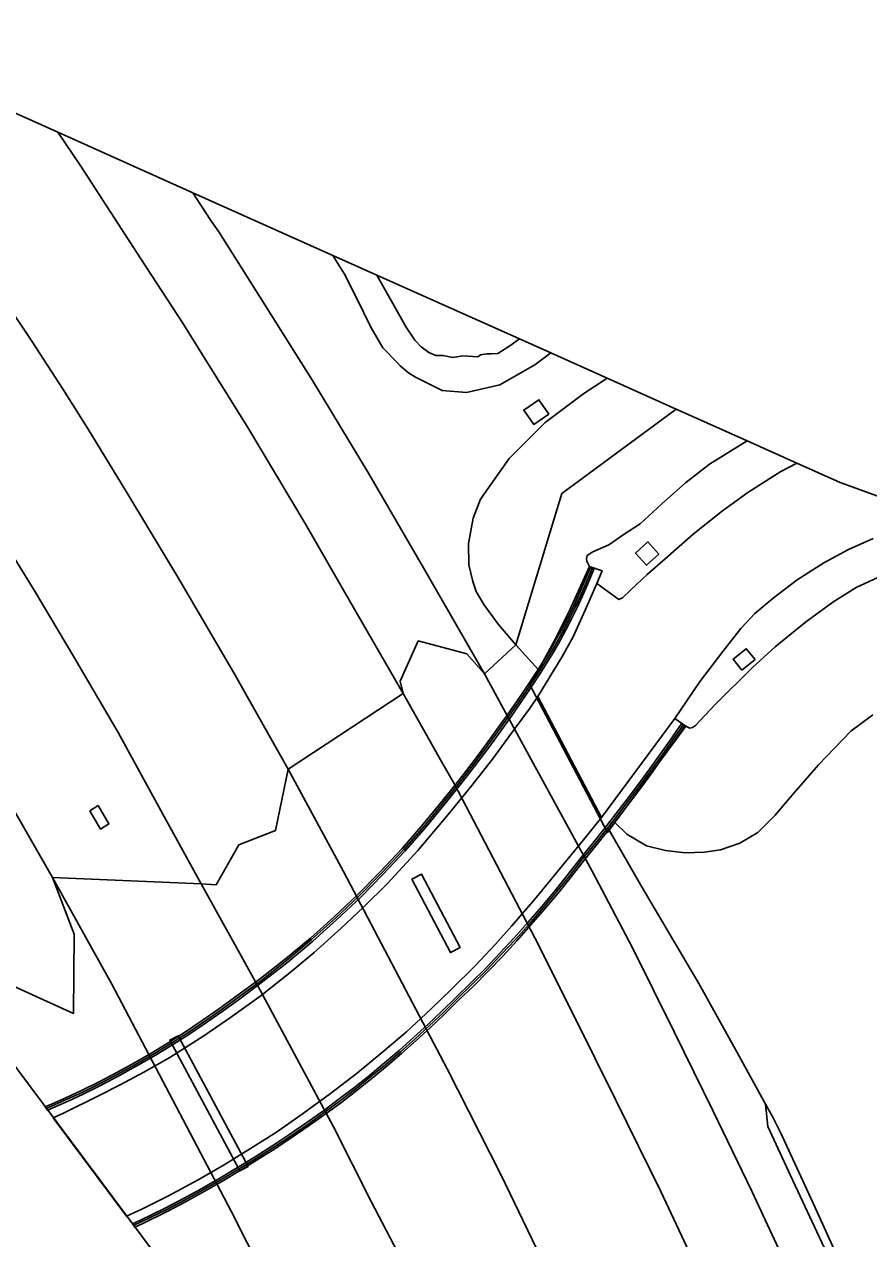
# Model space of a CAD drawing. Extents: x 157445 to 158888, y 383061 to 384688.
# Drawn here: x 157705.9 to 157783.5, y 384442.7 to 384554.2 of the extents above; entities that cross this region are included whole.
import ezdxf

# ---------------------------------------------------------------- set-up
doc = ezdxf.new("R2010")
doc.units = 0
for name, color, linetype in [('IMGEO_Berm_groen', 7, 'Continuous'), ('IMGEO_Grasland_overig', 7, 'Continuous'), ('IMGEO_Muur', 7, 'Continuous'), ('IMGEO_Rijbaan_autosnelweg', 7, 'Continuous'), ('IMGEO_Rijbaan_autoweg', 7, 'Continuous'), ('IMGEO_Terreindeel_gesloten', 7, 'Continuous')]:
    doc.layers.add(name, color=color, linetype=linetype)

msp = doc.modelspace()

# ---------------------------------------------------------------- linework, layer by layer
at = {"layer": 'IMGEO_Berm_groen'}
for points in [[(157686.88, 384554.17), (157689.07, 384551.08), (157692.04, 384546.71), (157695.12, 384542.23), (157697.79, 384538.44), (157699.99, 384535.14), (157701.99, 384532.12), (157704.1, 384528.87), (157706.63, 384525.1), (157709.51, 384520.64), (157711.81, 384517.01), (157715.63, 384510.75), (157720.13, 384503.26), (157725.18, 384494.64), (157730.15, 384485.79), (157740.73, 384492.74), (157735.84, 384501.21), (157731.71, 384508.35), (157726.45, 384517.16), (157720.44, 384526.84), (157716.65, 384532.64), (157711.08, 384541.23), (157709, 384544.28)], [(157759.45, 384521.69), (157754.28, 384524.01), (157752.81, 384522.92), (157749.61, 384521.07), (157746.53, 384520.39), (157744.29, 384520.57), (157741.85, 384521.77), (157741.21, 384522.18), (157740.81, 384522.52), (157740.45, 384522.83), (157740.21, 384523.11), (157738.86, 384524.47), (157737.75, 384526.38), (157736.43, 384529.08), (157735.34, 384531.25), (157734.27, 384532.96), (157721.42, 384538.71), (157723.05, 384536.17), (157723.79, 384535.12), (157727.56, 384529.15), (157732.39, 384521.47), (157737.54, 384512.98), (157742.58, 384504.28), (157748.18, 384494.55), (157751.08, 384497.22), (157749.43, 384499.1), (157748.14, 384500.91), (157747.43, 384502.12), (157747.11, 384503.04), (157746.76, 384504.55), (157746.73, 384506.52), (157747.16, 384508.84), (157747.81, 384510.6), (157750.46, 384514.32), (157753.77, 384517.63), (157757.3, 384520.27)], [(157754.09, 384518.39), (157752.71, 384517.44), (157751.8, 384518.76), (157753.19, 384519.71)], [(157772.3, 384515.94), (157768.84, 384513.8), (157766.63, 384512.07), (157764.47, 384510.15), (157762.49, 384508.32), (157761.12, 384507.42), (157759.6, 384506.39), (157758.14, 384505.76), (157757.63, 384505.42), (157757.56, 384505.14), (157757.58, 384504.89), (157757.83, 384504.41), (157758.99, 384504.02), (157758.49, 384502.83), (157760.53, 384501.39), (157760.86, 384501.53), (157761.64, 384502.27), (157763.14, 384503.66), (157765.01, 384505.32), (157767.34, 384507.36), (157770.05, 384509.52), (157772.38, 384511.19), (157775.39, 384513.13), (157776.86, 384513.9)], [(157764.19, 384505.54), (157763.05, 384504.52), (157762.05, 384505.64), (157763.19, 384506.66)], [(157773.03, 384495.87), (157771.83, 384494.9), (157771.03, 384495.9), (157772.22, 384496.86)], [(157712.93, 384480.29), (157711.96, 384481.97), (157712.71, 384482.46), (157713.7, 384480.77)], [(157741.51, 384475.71), (157742.39, 384476.17), (157745.95, 384469.42), (157745.06, 384468.96)], [(157725.71, 384448.92), (157719.29, 384460.93), (157720.06, 384461.34), (157726.48, 384449.34)]]:
    msp.add_lwpolyline(points, close=True, dxfattribs=at)
for points in [[(157783.87, 384506.99), (157781.6, 384505.97), (157779.35, 384504.75), (157776.9, 384503.18), (157774.7, 384501.49), (157773.02, 384500.09), (157771.72, 384498.7), (157770.07, 384496.6), (157767.99, 384493.89), (157765.66, 384490.45), (157766.67, 384489.75), (157767.04, 384489.58), (157767.29, 384489.62), (157767.55, 384489.8), (157769.36, 384491.75), (157772.8, 384495.13), (157774.89, 384497.04), (157777.65, 384499.3), (157780.18, 384501.13), (157782.3, 384502.47), (157785.49, 384503.95)], [(157704.3, 384483.22), (157708.54, 384475.86), (157722.18, 384475.28), (157718.64, 384481.66), (157714.55, 384489.16), (157710.49, 384496.12), (157706.94, 384502.08), (157704.59, 384505.9)], [(157779.38, 384441.89), (157776.3, 384448.51), (157774.2, 384453), (157774, 384455.05), (157771.39, 384459.8), (157767.88, 384466.12), (157762.66, 384474.95), (157759.64, 384480.21), (157759.47, 384479.98), (157752.29, 384493.68), (157753.15, 384494.92), (157751.08, 384497.22), (157748.18, 384494.55), (157749.93, 384491.34), (157758.09, 384476.45), (157761.79, 384469.4), (157765.64, 384461.62), (157769.17, 384454.41), (157772.74, 384447.06), (157775.41, 384441.34)], [(157768.38, 384438.5), (157764.39, 384447.03), (157760.26, 384455.41), (157756.37, 384463.26), (157752.82, 384470.31), (157745.44, 384484.43), (157744.28, 384486.46), (157740.73, 384492.74), (157730.15, 384485.79), (157735.25, 384476.4), (157744.77, 384458.29), (157749.71, 384448.55), (157754.18, 384439.26)], [(157741.27, 384439.46), (157737.78, 384446.12), (157734.31, 384452.96), (157727.6, 384465.52), (157722.18, 384475.28), (157708.54, 384475.86), (157713.96, 384466.08), (157716.77, 384460.79), (157724.92, 384445.23), (157729.26, 384436.71)]]:
    msp.add_lwpolyline(points, dxfattribs=at)
at = {"layer": 'IMGEO_Grasland_overig'}
for points in [[(157738.29, 384531.16), (157734.27, 384532.96), (157735.34, 384531.25), (157736.43, 384529.08), (157737.75, 384526.38), (157738.86, 384524.47), (157740.21, 384523.11), (157740.45, 384522.83), (157740.81, 384522.52), (157741.21, 384522.18), (157741.85, 384521.77), (157744.29, 384520.57), (157746.53, 384520.39), (157749.61, 384521.07), (157752.81, 384522.92), (157754.28, 384524.01), (157751.39, 384525.3), (157750.53, 384524.66), (157749.4, 384523.95), (157748.79, 384523.92), (157748.37, 384523.92), (157747.81, 384523.82), (157747.57, 384523.65), (157746.21, 384523.73), (157745.27, 384523.59), (157744.37, 384523.78), (157743.73, 384523.77), (157743.08, 384524.06), (157742.38, 384524.58), (157741.8, 384525.19), (157741.3, 384525.91), (157741.01, 384526.37)], [(157751.39, 384525.3), (157738.29, 384531.16), (157741.01, 384526.37), (157741.3, 384525.91), (157741.8, 384525.19), (157742.38, 384524.58), (157743.08, 384524.06), (157743.73, 384523.77), (157744.37, 384523.78), (157745.27, 384523.59), (157746.21, 384523.73), (157747.57, 384523.65), (157747.81, 384523.82), (157748.37, 384523.92), (157748.79, 384523.92), (157749.4, 384523.95), (157750.53, 384524.66)], [(157765.8, 384518.85), (157759.45, 384521.69), (157757.3, 384520.27), (157753.77, 384517.63), (157750.46, 384514.32), (157747.81, 384510.6), (157747.16, 384508.84), (157746.73, 384506.52), (157746.76, 384504.55), (157747.11, 384503.04), (157747.43, 384502.12), (157748.14, 384500.91), (157749.43, 384499.1), (157751.08, 384497.22), (157755.3, 384511.12)], [(157765.8, 384518.85), (157755.3, 384511.12), (157751.08, 384497.22), (157753.15, 384494.92), (157754.6, 384497.56), (157756.02, 384500.43), (157757.83, 384504.41), (157757.58, 384504.89), (157757.56, 384505.14), (157757.63, 384505.42), (157758.14, 384505.76), (157759.6, 384506.39), (157761.12, 384507.42), (157762.49, 384508.32), (157764.47, 384510.15), (157766.63, 384512.07), (157768.84, 384513.8), (157772.3, 384515.94)]]:
    msp.add_lwpolyline(points, close=True, dxfattribs=at)
for points in [[(157785.49, 384503.95), (157782.3, 384502.47), (157780.18, 384501.13), (157777.65, 384499.3), (157774.89, 384497.04), (157772.8, 384495.13), (157769.36, 384491.75), (157767.55, 384489.8), (157767.29, 384489.62), (157767.04, 384489.58), (157766.67, 384489.75), (157760.15, 384480.9), (157761.26, 384479.85), (157763.07, 384478.78), (157764.81, 384478.35), (157766.62, 384478.12), (157768.39, 384478.19), (157769.85, 384478.41), (157771.62, 384479), (157773.28, 384479.98), (157774.89, 384481.57), (157776.58, 384483.6), (157778.87, 384486.19), (157781.83, 384489.29), (157783.83, 384490.79)], [(157783.83, 384490.79), (157781.83, 384489.29), (157778.87, 384486.19), (157776.58, 384483.6), (157774.89, 384481.57), (157773.28, 384479.98), (157771.62, 384479), (157769.85, 384478.41), (157768.39, 384478.19), (157766.62, 384478.12), (157764.81, 384478.35), (157763.07, 384478.78), (157761.26, 384479.85), (157760.15, 384480.9), (157759.64, 384480.21), (157762.66, 384474.95), (157767.88, 384466.12), (157771.39, 384459.8), (157774, 384455.05), (157774.65, 384453.85), (157775.4, 384452.4), (157778.35, 384446.02), (157782.26, 384437.39)], [(157782.26, 384437.39), (157778.35, 384446.02), (157775.4, 384452.4), (157774.65, 384453.85), (157774, 384455.05), (157774.2, 384453), (157776.3, 384448.51), (157779.38, 384441.89)]]:
    msp.add_lwpolyline(points, dxfattribs=at)
at = {"layer": 'IMGEO_Muur'}
for points in [[(157707.84, 384454.81), (157708.06, 384454.51), (157708.57, 384454.73), (157709.95, 384455.34), (157711.33, 384455.98), (157712.98, 384456.79), (157714.61, 384457.65), (157716.22, 384458.53), (157717.82, 384459.45), (157719.39, 384460.41), (157720.95, 384461.4), (157722.48, 384462.42), (157723.99, 384463.47), (157725.47, 384464.55), (157727.84, 384466.3), (157730.16, 384468.12), (157732.43, 384470.02), (157734.64, 384471.99), (157736.79, 384474.03), (157738.87, 384476.13), (157740.89, 384478.29), (157742.83, 384480.52), (157744.7, 384482.79), (157745.72, 384484.06), (157746.71, 384485.34), (157747.7, 384486.62), (157748.67, 384487.92), (157749.63, 384489.24), (157750.57, 384490.56), (157751.49, 384491.89), (157752.4, 384493.23), (157753.3, 384494.58), (157753.92, 384495.56), (157754.52, 384496.55), (157755.1, 384497.56), (157755.65, 384498.58), (157756.19, 384499.61), (157756.7, 384500.65), (157757.19, 384501.7), (157757.65, 384502.76), (157758.23, 384504.15), (157757.89, 384504.29), (157757.32, 384502.9), (157756.86, 384501.85), (157756.38, 384500.8), (157755.87, 384499.77), (157755.34, 384498.74), (157754.78, 384497.73), (157754.21, 384496.73), (157753.61, 384495.75), (157753, 384494.78), (157752.11, 384493.43), (157751.2, 384492.09), (157750.27, 384490.77), (157749.33, 384489.45), (157748.38, 384488.14), (157747.41, 384486.84), (157746.43, 384485.56), (157745.43, 384484.28), (157744.42, 384483.02), (157742.56, 384480.75), (157740.62, 384478.53), (157738.61, 384476.38), (157736.54, 384474.28), (157734.4, 384472.25), (157732.2, 384470.29), (157729.93, 384468.4), (157727.62, 384466.59), (157725.25, 384464.84), (157723.78, 384463.77), (157722.27, 384462.72), (157720.75, 384461.7), (157719.2, 384460.72), (157717.63, 384459.76), (157716.05, 384458.85), (157714.44, 384457.96), (157712.82, 384457.11), (157711.18, 384456.3), (157709.8, 384455.67), (157708.42, 384455.06)], [(157715.86, 384444.06), (157716.08, 384443.76), (157716.75, 384444.07), (157719.04, 384445.2), (157720.73, 384446.09), (157722.4, 384447.01), (157724.06, 384447.96), (157725.7, 384448.93), (157727.33, 384449.93), (157728.93, 384450.96), (157730.53, 384452.01), (157732.1, 384453.09), (157733.66, 384454.19), (157735.08, 384455.25), (157736.49, 384456.33), (157737.88, 384457.43), (157739.24, 384458.57), (157740.59, 384459.72), (157741.92, 384460.9), (157743.23, 384462.1), (157744.52, 384463.32), (157745.78, 384464.56), (157747.17, 384465.9), (157748.52, 384467.26), (157749.86, 384468.65), (157751.17, 384470.06), (157752.45, 384471.5), (157753.71, 384472.96), (157754.95, 384474.43), (157756.15, 384475.93), (157757.33, 384477.45), (157758.42, 384478.78), (157759.49, 384480.12), (157760.54, 384481.48), (157761.59, 384482.84), (157762.62, 384484.21), (157763.63, 384485.59), (157764.63, 384486.99), (157765.62, 384488.39), (157766.54, 384489.72), (157766.24, 384489.92), (157765.33, 384488.6), (157764.34, 384487.2), (157763.34, 384485.8), (157762.33, 384484.42), (157761.3, 384483.05), (157760.26, 384481.7), (157759.2, 384480.35), (157758.14, 384479.01), (157757.05, 384477.68), (157755.87, 384476.16), (157754.67, 384474.66), (157753.44, 384473.19), (157752.18, 384471.74), (157750.9, 384470.31), (157749.6, 384468.9), (157748.27, 384467.52), (157746.91, 384466.16), (157745.53, 384464.82), (157744.27, 384463.58), (157742.99, 384462.36), (157741.68, 384461.16), (157740.36, 384459.99), (157739.01, 384458.84), (157737.65, 384457.72), (157736.27, 384456.61), (157734.86, 384455.54), (157733.45, 384454.48), (157731.89, 384453.38), (157730.33, 384452.31), (157728.74, 384451.26), (157727.14, 384450.23), (157725.51, 384449.24), (157723.88, 384448.27), (157722.23, 384447.32), (157720.56, 384446.41), (157718.88, 384445.52), (157716.59, 384444.4)]]:
    msp.add_lwpolyline(points, close=True, dxfattribs=at)
for points in [[(157707.95, 384454.66), (157708.49, 384454.9), (157709.88, 384455.51), (157711.26, 384456.14), (157712.9, 384456.95), (157714.53, 384457.8), (157716.14, 384458.69), (157717.73, 384459.61), (157719.3, 384460.56), (157720.85, 384461.55), (157722.38, 384462.57), (157723.88, 384463.62), (157725.36, 384464.7), (157727.73, 384466.44), (157730.05, 384468.26), (157732.31, 384470.16), (157734.52, 384472.12), (157736.66, 384474.15), (157738.74, 384476.25), (157740.76, 384478.41), (157742.7, 384480.63), (157744.56, 384482.91), (157745.58, 384484.17), (157746.57, 384485.45), (157747.56, 384486.73), (157748.52, 384488.03), (157749.48, 384489.34), (157750.42, 384490.66), (157751.35, 384491.99), (157752.26, 384493.33), (157753.15, 384494.68), (157753.77, 384495.65), (157754.36, 384496.64), (157754.94, 384497.65), (157755.49, 384498.66), (157756.03, 384499.69), (157756.54, 384500.73), (157757.02, 384501.78), (157757.49, 384502.83), (157758.04, 384504.17)], [(157766.39, 384489.82), (157765.47, 384488.49), (157764.49, 384487.09), (157763.49, 384485.7), (157762.47, 384484.32), (157761.44, 384482.95), (157760.4, 384481.59), (157759.35, 384480.23), (157758.28, 384478.9), (157757.19, 384477.57), (157756.01, 384476.04), (157754.81, 384474.55), (157753.58, 384473.07), (157752.32, 384471.62), (157751.03, 384470.18), (157749.73, 384468.78), (157748.39, 384467.39), (157747.04, 384466.03), (157745.66, 384464.69), (157744.39, 384463.45), (157743.11, 384462.23), (157741.8, 384461.03), (157740.48, 384459.85), (157739.13, 384458.7), (157737.76, 384457.58), (157736.38, 384456.47), (157734.97, 384455.39), (157733.55, 384454.34), (157732, 384453.23), (157730.43, 384452.16), (157728.84, 384451.11), (157727.23, 384450.08), (157725.61, 384449.08), (157723.97, 384448.11), (157722.31, 384447.17), (157720.64, 384446.25), (157718.96, 384445.36), (157716.67, 384444.24), (157715.97, 384443.91)]]:
    msp.add_lwpolyline(points, dxfattribs=at)
at = {"layer": 'IMGEO_Rijbaan_autosnelweg'}
for points in [[(157704.59, 384505.9), (157706.94, 384502.08), (157710.49, 384496.12), (157714.55, 384489.16), (157718.64, 384481.66), (157722.18, 384475.28), (157723.55, 384475.19), (157725.63, 384478.87), (157729, 384480.16), (157730.15, 384485.79), (157725.18, 384494.64), (157720.13, 384503.26), (157715.63, 384510.75), (157711.81, 384517.01), (157709.51, 384520.64), (157706.63, 384525.1), (157704.1, 384528.87)], [(157754.18, 384439.26), (157749.71, 384448.55), (157744.77, 384458.29), (157735.25, 384476.4), (157730.15, 384485.79), (157729, 384480.16), (157725.63, 384478.87), (157723.55, 384475.19), (157722.18, 384475.28), (157727.6, 384465.52), (157734.31, 384452.96), (157737.78, 384446.12), (157741.27, 384439.46)], [(157704.94, 384465.88), (157710.44, 384463.37), (157710.52, 384470.66), (157708.54, 384475.86), (157704.3, 384483.22)]]:
    msp.add_lwpolyline(points, dxfattribs=at)
msp.add_lwpolyline([(157762.31, 384358.28), (157760.96, 384362.07), (157757.56, 384371.37), (157754.06, 384380.35), (157750.6, 384389.03), (157746.88, 384398.29), (157744.13, 384404.74), (157740.48, 384413.04), (157736.77, 384420.98), (157732.75, 384429.62), (157729.26, 384436.71), (157724.92, 384445.23), (157716.77, 384460.79), (157713.96, 384466.08), (157708.54, 384475.86), (157710.52, 384470.66), (157710.44, 384463.37), (157704.94, 384465.88), (157699.35, 384467.56), (157702.44, 384462.05), (157736.09, 384416.95)], close=True, dxfattribs=at)
at = {"layer": 'IMGEO_Rijbaan_autoweg'}
for points in [[(157721.42, 384538.71), (157709, 384544.28), (157711.08, 384541.23), (157716.65, 384532.64), (157720.44, 384526.84), (157726.45, 384517.16), (157731.71, 384508.35), (157735.84, 384501.21), (157740.73, 384492.74), (157740.45, 384493.89), (157742.1, 384497.58), (157746.58, 384496.38), (157748.18, 384494.55), (157742.58, 384504.28), (157737.54, 384512.98), (157732.39, 384521.47), (157727.56, 384529.15), (157723.79, 384535.12), (157723.05, 384536.17)], [(157715.33, 384444.77), (157716.72, 384445.43), (157719.17, 384446.64), (157721.91, 384448.11), (157724.29, 384449.49), (157726.94, 384451.13), (157729.08, 384452.49), (157731.58, 384454.22), (157734.04, 384456.03), (157736.52, 384457.93), (157738.87, 384459.86), (157741.04, 384461.7), (157743.26, 384463.78), (157745.19, 384465.64), (157747.34, 384467.76), (157749.21, 384469.75), (157750.69, 384471.41), (157752.8, 384473.86), (157754.91, 384476.43), (157757.29, 384479.33), (157758.92, 384481.38), (157753.08, 384492.48), (157752.37, 384491.44), (157750.58, 384488.97), (157748.93, 384486.72), (157747.04, 384484.31), (157744.86, 384481.64), (157742.06, 384478.35), (157739.27, 384475.3), (157737.06, 384473.1), (157735.02, 384471.22), (157732.55, 384468.98), (157730.35, 384467.13), (157727.67, 384465.03), (157724.87, 384463), (157722.42, 384461.34), (157719.29, 384459.35), (157716.9, 384457.99), (157714.75, 384456.82), (157712.8, 384455.84), (157709.53, 384454.22), (157708.59, 384453.8)]]:
    msp.add_lwpolyline(points, close=True, dxfattribs=at)
for points in [[(157789.36, 384509.02), (157780.86, 384512.11), (157776.86, 384513.9), (157775.39, 384513.13), (157772.38, 384511.19), (157770.05, 384509.52), (157767.34, 384507.36), (157765.01, 384505.32), (157763.14, 384503.66), (157761.64, 384502.27), (157760.86, 384501.53), (157760.53, 384501.39), (157758.49, 384502.83), (157757.44, 384500.39), (157756.33, 384497.95), (157755.28, 384496.09), (157753.08, 384492.48), (157758.92, 384481.38), (157765.66, 384490.45), (157767.99, 384493.89), (157770.07, 384496.6), (157771.72, 384498.7), (157773.02, 384500.09), (157774.7, 384501.49), (157776.9, 384503.18), (157779.35, 384504.75), (157781.6, 384505.97), (157783.87, 384506.99)], [(157775.41, 384441.34), (157772.74, 384447.06), (157769.17, 384454.41), (157765.64, 384461.62), (157761.79, 384469.4), (157758.09, 384476.45), (157749.93, 384491.34), (157748.18, 384494.55), (157746.58, 384496.38), (157742.1, 384497.58), (157740.45, 384493.89), (157740.73, 384492.74), (157744.28, 384486.46), (157745.44, 384484.43), (157752.82, 384470.31), (157756.37, 384463.26), (157760.26, 384455.41), (157764.39, 384447.03), (157768.38, 384438.5)]]:
    msp.add_lwpolyline(points, dxfattribs=at)
at = {"layer": 'IMGEO_Terreindeel_gesloten'}
for points in [[(157754.09, 384518.39), (157753.19, 384519.71), (157751.8, 384518.76), (157752.71, 384517.44)], [(157764.19, 384505.54), (157763.19, 384506.66), (157762.05, 384505.64), (157763.05, 384504.52)], [(157773.03, 384495.87), (157772.22, 384496.86), (157771.03, 384495.9), (157771.83, 384494.9)], [(157712.93, 384480.29), (157713.7, 384480.77), (157712.71, 384482.46), (157711.96, 384481.97)]]:
    msp.add_lwpolyline(points, close=True, dxfattribs=at)

doc.saveas('drawing.dxf')
